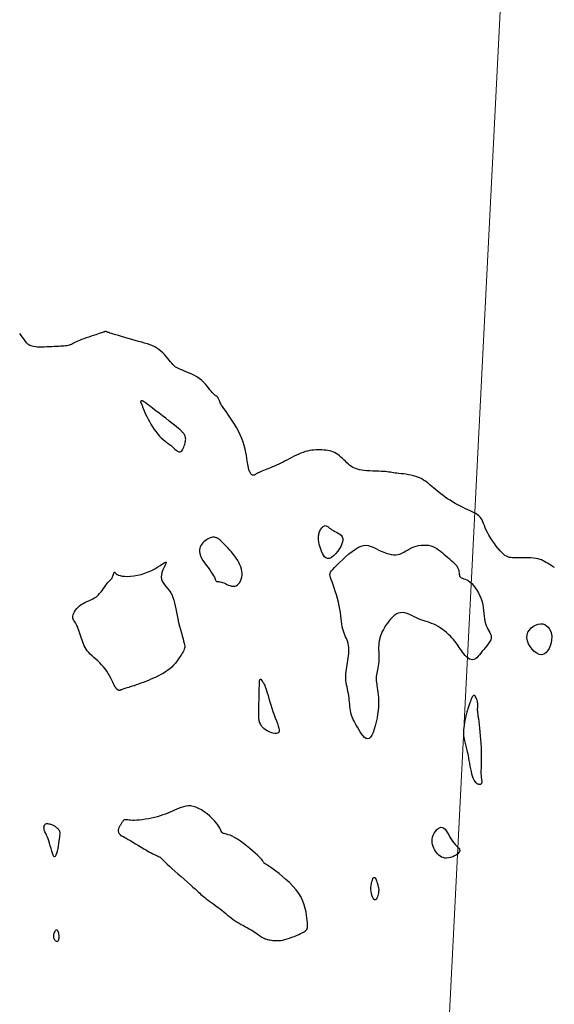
# Model space of a CAD drawing. Header units: millimetres. Extents: x 32690613 to 32693367, y 5343692 to 5344708.
# Tile 257 of 656: x 32692662 to 32692677, y 5344022 to 5344050. Entities that reach past the tile are written whole.
import ezdxf

# ---------------------------------------------------------------- set-up
doc = ezdxf.new("R2010")
doc.units = ezdxf.units.MM
doc.header["$LTSCALE"] = 20
doc.layers.get('0').update_dxf_attribs({"lineweight": 18})
doc.layers.get('Defpoints').update_dxf_attribs({"color": 11, "lineweight": 18})
doc.layers.add('02-DGM_HL_492.50', color=92, linetype='Continuous')
doc.layers.add('02-DGM_HL_493.00', color=102, linetype='Continuous')

# ---------------------------------------------------------------- blocks, each defined once
blk = doc.blocks.new('A$C78070446')
blk.add_line((4469989.147, 5343046.051), (4469922.857, 5342307.181))

msp = doc.modelspace()

# ---------------------------------------------------------------- linework, layer by layer
at = {"layer": '02-DGM_HL_492.50', "elevation": 492.5, "flags": 128}
msp.add_lwpolyline([(32692677.326, 5344034.71), (32692677.271, 5344034.741), (32692677.219, 5344034.771), (32692677.17, 5344034.8), (32692677.126, 5344034.827), (32692677.085, 5344034.854), (32692677.045, 5344034.878), (32692677.005, 5344034.901), (32692676.962, 5344034.921), (32692676.916, 5344034.939), (32692676.864, 5344034.954), (32692676.805, 5344034.965), (32692676.737, 5344034.974), (32692676.662, 5344034.979), (32692676.583, 5344034.982), (32692676.502, 5344034.984), (32692676.421, 5344034.984), (32692676.343, 5344034.984), (32692676.269, 5344034.983), (32692676.202, 5344034.983), (32692676.144, 5344034.985), (32692676.093, 5344034.989), (32692676.048, 5344034.996), (32692676.007, 5344035.008), (32692675.967, 5344035.026), (32692675.928, 5344035.051), (32692675.887, 5344035.085), (32692675.842, 5344035.128), (32692675.793, 5344035.181), (32692675.74, 5344035.243), (32692675.684, 5344035.312), (32692675.628, 5344035.386), (32692675.573, 5344035.463), (32692675.521, 5344035.542), (32692675.474, 5344035.619), (32692675.432, 5344035.694), (32692675.398, 5344035.765), (32692675.37, 5344035.831), (32692675.346, 5344035.892), (32692675.324, 5344035.95), (32692675.304, 5344036.002), (32692675.282, 5344036.05), (32692675.258, 5344036.094), (32692675.229, 5344036.133), (32692675.195, 5344036.168), (32692675.155, 5344036.2), (32692675.109, 5344036.229), (32692675.059, 5344036.256), (32692675.004, 5344036.283), (32692674.944, 5344036.31), (32692674.881, 5344036.339), (32692674.814, 5344036.369), (32692674.744, 5344036.403), (32692674.672, 5344036.44), (32692674.598, 5344036.479), (32692674.524, 5344036.52), (32692674.451, 5344036.563), (32692674.378, 5344036.607), (32692674.309, 5344036.651), (32692674.243, 5344036.696), (32692674.18, 5344036.74), (32692674.122, 5344036.784), (32692674.067, 5344036.828), (32692674.014, 5344036.871), (32692673.964, 5344036.913), (32692673.916, 5344036.955), (32692673.869, 5344036.995), (32692673.822, 5344037.035), (32692673.776, 5344037.073), (32692673.73, 5344037.109), (32692673.682, 5344037.144), (32692673.633, 5344037.177), (32692673.582, 5344037.208), (32692673.528, 5344037.236), (32692673.471, 5344037.261), (32692673.41, 5344037.282), (32692673.345, 5344037.3), (32692673.276, 5344037.316), (32692673.206, 5344037.328), (32692673.136, 5344037.339), (32692673.066, 5344037.348), (32692673, 5344037.355), (32692672.937, 5344037.362), (32692672.88, 5344037.369), (32692672.829, 5344037.376), (32692672.783, 5344037.383), (32692672.74, 5344037.39), (32692672.698, 5344037.396), (32692672.655, 5344037.403), (32692672.608, 5344037.409), (32692672.557, 5344037.414), (32692672.498, 5344037.418), (32692672.432, 5344037.422), (32692672.358, 5344037.425), (32692672.279, 5344037.428), (32692672.197, 5344037.432), (32692672.115, 5344037.436), (32692672.035, 5344037.442), (32692671.958, 5344037.449), (32692671.886, 5344037.458), (32692671.822, 5344037.47), (32692671.765, 5344037.484), (32692671.713, 5344037.501), (32692671.666, 5344037.521), (32692671.623, 5344037.544), (32692671.582, 5344037.57), (32692671.543, 5344037.599), (32692671.504, 5344037.631), (32692671.465, 5344037.667), (32692671.425, 5344037.706), (32692671.385, 5344037.746), (32692671.344, 5344037.786), (32692671.301, 5344037.825), (32692671.258, 5344037.862), (32692671.214, 5344037.897), (32692671.169, 5344037.927), (32692671.122, 5344037.952), (32692671.075, 5344037.973), (32692671.026, 5344037.99), (32692670.977, 5344038.003), (32692670.926, 5344038.013), (32692670.874, 5344038.02), (32692670.82, 5344038.025), (32692670.766, 5344038.029), (32692670.711, 5344038.031), (32692670.654, 5344038.031), (32692670.597, 5344038.029), (32692670.538, 5344038.025), (32692670.479, 5344038.019), (32692670.419, 5344038.009), (32692670.358, 5344037.996), (32692670.296, 5344037.979), (32692670.234, 5344037.959), (32692670.172, 5344037.934), (32692670.109, 5344037.907), (32692670.046, 5344037.878), (32692669.982, 5344037.847), (32692669.919, 5344037.814), (32692669.856, 5344037.782), (32692669.793, 5344037.749), (32692669.73, 5344037.717), (32692669.668, 5344037.686), (32692669.607, 5344037.656), (32692669.546, 5344037.628), (32692669.487, 5344037.6), (32692669.429, 5344037.573), (32692669.372, 5344037.548), (32692669.317, 5344037.525), (32692669.263, 5344037.503), (32692669.212, 5344037.482), (32692669.163, 5344037.463), (32692669.116, 5344037.445), (32692669.073, 5344037.427), (32692669.032, 5344037.411), (32692668.996, 5344037.395), (32692668.963, 5344037.379), (32692668.934, 5344037.364), (32692668.909, 5344037.349), (32692668.888, 5344037.336), (32692668.868, 5344037.325), (32692668.851, 5344037.317), (32692668.835, 5344037.312), (32692668.82, 5344037.311), (32692668.806, 5344037.315), (32692668.791, 5344037.324), (32692668.777, 5344037.338), (32692668.763, 5344037.355), (32692668.75, 5344037.375), (32692668.737, 5344037.397), (32692668.726, 5344037.42), (32692668.715, 5344037.443), (32692668.707, 5344037.464), (32692668.7, 5344037.485), (32692668.694, 5344037.505), (32692668.689, 5344037.527), (32692668.685, 5344037.553), (32692668.68, 5344037.583), (32692668.674, 5344037.621), (32692668.667, 5344037.667), (32692668.659, 5344037.723), (32692668.648, 5344037.791), (32692668.634, 5344037.87), (32692668.617, 5344037.956), (32692668.596, 5344038.05), (32692668.571, 5344038.149), (32692668.54, 5344038.251), (32692668.504, 5344038.354), (32692668.462, 5344038.457), (32692668.413, 5344038.558), (32692668.359, 5344038.657), (32692668.302, 5344038.752), (32692668.244, 5344038.842), (32692668.186, 5344038.928), (32692668.13, 5344039.007), (32692668.079, 5344039.08), (32692668.033, 5344039.145), (32692667.994, 5344039.201), (32692667.962, 5344039.251), (32692667.936, 5344039.293), (32692667.914, 5344039.33), (32692667.898, 5344039.361), (32692667.884, 5344039.388), (32692667.873, 5344039.412), (32692667.864, 5344039.433), (32692667.856, 5344039.452), (32692667.849, 5344039.469), (32692667.842, 5344039.484), (32692667.836, 5344039.498), (32692667.829, 5344039.51), (32692667.822, 5344039.52), (32692667.815, 5344039.529), (32692667.807, 5344039.536), (32692667.797, 5344039.542), (32692667.787, 5344039.548), (32692667.775, 5344039.555), (32692667.76, 5344039.564), (32692667.743, 5344039.576), (32692667.723, 5344039.594), (32692667.7, 5344039.616), (32692667.673, 5344039.646), (32692667.642, 5344039.684), (32692667.607, 5344039.728), (32692667.568, 5344039.778), (32692667.524, 5344039.83), (32692667.476, 5344039.885), (32692667.423, 5344039.939), (32692667.366, 5344039.992), (32692667.304, 5344040.042), (32692667.237, 5344040.087), (32692667.168, 5344040.128), (32692667.097, 5344040.164), (32692667.026, 5344040.197), (32692666.957, 5344040.226), (32692666.892, 5344040.252), (32692666.832, 5344040.275), (32692666.779, 5344040.296), (32692666.734, 5344040.314), (32692666.696, 5344040.332), (32692666.664, 5344040.349), (32692666.635, 5344040.367), (32692666.609, 5344040.388), (32692666.583, 5344040.413), (32692666.557, 5344040.441), (32692666.528, 5344040.476), (32692666.496, 5344040.517), (32692666.459, 5344040.563), (32692666.419, 5344040.612), (32692666.375, 5344040.664), (32692666.328, 5344040.717), (32692666.278, 5344040.768), (32692666.224, 5344040.817), (32692666.168, 5344040.861), (32692666.11, 5344040.9), (32692666.048, 5344040.935), (32692665.983, 5344040.965), (32692665.915, 5344040.993), (32692665.842, 5344041.018), (32692665.764, 5344041.043), (32692665.681, 5344041.067), (32692665.593, 5344041.092), (32692665.499, 5344041.118), (32692665.402, 5344041.145), (32692665.303, 5344041.173), (32692665.206, 5344041.201), (32692665.113, 5344041.227), (32692665.026, 5344041.253), (32692664.948, 5344041.275), (32692664.881, 5344041.296), (32692664.826, 5344041.312), (32692664.784, 5344041.326), (32692664.752, 5344041.337), (32692664.728, 5344041.346), (32692664.712, 5344041.353), (32692664.7, 5344041.358), (32692664.692, 5344041.361), (32692664.686, 5344041.364), (32692664.68, 5344041.366), (32692664.674, 5344041.368), (32692664.669, 5344041.368), (32692664.663, 5344041.369), (32692664.656, 5344041.368), (32692664.649, 5344041.367), (32692664.641, 5344041.365), (32692664.632, 5344041.363), (32692664.622, 5344041.359), (32692664.61, 5344041.355), (32692664.595, 5344041.35), (32692664.575, 5344041.343), (32692664.551, 5344041.334), (32692664.521, 5344041.324), (32692664.483, 5344041.311), (32692664.437, 5344041.296), (32692664.383, 5344041.278), (32692664.322, 5344041.258), (32692664.256, 5344041.236), (32692664.188, 5344041.213), (32692664.118, 5344041.19), (32692664.051, 5344041.166), (32692663.986, 5344041.142), (32692663.928, 5344041.118), (32692663.877, 5344041.096), (32692663.833, 5344041.074), (32692663.794, 5344041.055), (32692663.759, 5344041.036), (32692663.727, 5344041.02), (32692663.697, 5344041.005), (32692663.667, 5344040.992), (32692663.637, 5344040.982), (32692663.604, 5344040.974), (32692663.569, 5344040.967), (32692663.53, 5344040.963), (32692663.489, 5344040.959), (32692663.443, 5344040.956), (32692663.393, 5344040.954), (32692663.339, 5344040.951), (32692663.279, 5344040.949), (32692663.214, 5344040.945), (32692663.145, 5344040.941), (32692663.074, 5344040.937), (32692663.001, 5344040.933), (32692662.93, 5344040.931), (32692662.86, 5344040.929), (32692662.795, 5344040.929), (32692662.734, 5344040.931), (32692662.681, 5344040.936), (32692662.633, 5344040.943), (32692662.592, 5344040.952), (32692662.555, 5344040.964), (32692662.524, 5344040.978), (32692662.496, 5344040.994), (32692662.472, 5344041.011), (32692662.451, 5344041.031), (32692662.433, 5344041.053), (32692662.415, 5344041.078), (32692662.397, 5344041.105), (32692662.376, 5344041.136), (32692662.351, 5344041.172), (32692662.321, 5344041.212), (32692662.285, 5344041.258), (32692662.239, 5344041.309)], dxfattribs=at)
msp.add_lwpolyline([(32692674.282, 5344026.507), (32692674.23, 5344026.509), (32692674.182, 5344026.52), (32692674.139, 5344026.537), (32692674.098, 5344026.561), (32692674.062, 5344026.59), (32692674.028, 5344026.625), (32692673.997, 5344026.663), (32692673.968, 5344026.704), (32692673.942, 5344026.747), (32692673.919, 5344026.792), (32692673.899, 5344026.839), (32692673.885, 5344026.888), (32692673.875, 5344026.939), (32692673.872, 5344026.991), (32692673.875, 5344027.044), (32692673.887, 5344027.099), (32692673.906, 5344027.155), (32692673.933, 5344027.209), (32692673.965, 5344027.26), (32692674.001, 5344027.304), (32692674.041, 5344027.341), (32692674.082, 5344027.366), (32692674.123, 5344027.379), (32692674.163, 5344027.376), (32692674.201, 5344027.356), (32692674.237, 5344027.322), (32692674.272, 5344027.276), (32692674.306, 5344027.222), (32692674.34, 5344027.162), (32692674.374, 5344027.101), (32692674.41, 5344027.04), (32692674.447, 5344026.984), (32692674.487, 5344026.934), (32692674.526, 5344026.89), (32692674.564, 5344026.852), (32692674.598, 5344026.817), (32692674.625, 5344026.786), (32692674.644, 5344026.756), (32692674.652, 5344026.726), (32692674.647, 5344026.696), (32692674.629, 5344026.664), (32692674.597, 5344026.632), (32692674.556, 5344026.601), (32692674.507, 5344026.573), (32692674.453, 5344026.548), (32692674.395, 5344026.527), (32692674.338, 5344026.513)], close=True, dxfattribs=at)
at = {"layer": '02-DGM_HL_493.00', "elevation": 493, "flags": 128}
for points in [[(32692665.72, 5344039.404), (32692665.713, 5344039.407), (32692665.706, 5344039.41), (32692665.699, 5344039.412), (32692665.692, 5344039.414), (32692665.685, 5344039.415), (32692665.679, 5344039.415), (32692665.673, 5344039.415), (32692665.668, 5344039.413), (32692665.663, 5344039.41), (32692665.659, 5344039.405), (32692665.655, 5344039.4), (32692665.653, 5344039.395), (32692665.651, 5344039.389), (32692665.65, 5344039.383), (32692665.65, 5344039.376), (32692665.651, 5344039.37), (32692665.653, 5344039.364), (32692665.656, 5344039.359), (32692665.66, 5344039.352), (32692665.665, 5344039.345), (32692665.67, 5344039.337), (32692665.675, 5344039.327), (32692665.681, 5344039.316), (32692665.687, 5344039.302), (32692665.693, 5344039.285), (32692665.699, 5344039.264), (32692665.707, 5344039.24), (32692665.717, 5344039.211), (32692665.73, 5344039.176), (32692665.746, 5344039.135), (32692665.767, 5344039.087), (32692665.792, 5344039.032), (32692665.823, 5344038.969), (32692665.859, 5344038.9), (32692665.898, 5344038.827), (32692665.942, 5344038.752), (32692665.988, 5344038.677), (32692666.036, 5344038.603), (32692666.085, 5344038.534), (32692666.135, 5344038.47), (32692666.185, 5344038.414), (32692666.234, 5344038.365), (32692666.283, 5344038.321), (32692666.331, 5344038.282), (32692666.378, 5344038.247), (32692666.423, 5344038.213), (32692666.467, 5344038.18), (32692666.508, 5344038.148), (32692666.547, 5344038.114), (32692666.584, 5344038.081), (32692666.619, 5344038.049), (32692666.652, 5344038.021), (32692666.683, 5344037.998), (32692666.712, 5344037.981), (32692666.74, 5344037.972), (32692666.765, 5344037.972), (32692666.789, 5344037.983), (32692666.811, 5344038.003), (32692666.832, 5344038.031), (32692666.85, 5344038.064), (32692666.867, 5344038.101), (32692666.881, 5344038.139), (32692666.893, 5344038.178), (32692666.903, 5344038.214), (32692666.911, 5344038.248), (32692666.916, 5344038.278), (32692666.919, 5344038.304), (32692666.921, 5344038.328), (32692666.92, 5344038.35), (32692666.919, 5344038.37), (32692666.916, 5344038.387), (32692666.911, 5344038.404), (32692666.906, 5344038.419), (32692666.9, 5344038.434), (32692666.893, 5344038.447), (32692666.885, 5344038.46), (32692666.876, 5344038.473), (32692666.867, 5344038.485), (32692666.857, 5344038.498), (32692666.847, 5344038.51), (32692666.836, 5344038.523), (32692666.823, 5344038.538), (32692666.806, 5344038.555), (32692666.783, 5344038.576), (32692666.754, 5344038.602), (32692666.715, 5344038.635), (32692666.667, 5344038.675), (32692666.606, 5344038.725), (32692666.532, 5344038.783), (32692666.448, 5344038.849), (32692666.358, 5344038.92), (32692666.264, 5344038.993), (32692666.17, 5344039.065), (32692666.081, 5344039.134), (32692665.999, 5344039.197), (32692665.927, 5344039.251), (32692665.87, 5344039.295), (32692665.825, 5344039.329), (32692665.791, 5344039.355), (32692665.766, 5344039.374), (32692665.748, 5344039.386), (32692665.736, 5344039.395), (32692665.727, 5344039.4)], [(32692670.668, 5344035.555), (32692670.669, 5344035.58), (32692670.67, 5344035.603), (32692670.673, 5344035.627), (32692670.677, 5344035.651), (32692670.683, 5344035.675), (32692670.69, 5344035.699), (32692670.7, 5344035.724), (32692670.711, 5344035.749), (32692670.724, 5344035.775), (32692670.74, 5344035.8), (32692670.757, 5344035.824), (32692670.776, 5344035.846), (32692670.796, 5344035.865), (32692670.816, 5344035.879), (32692670.838, 5344035.888), (32692670.859, 5344035.891), (32692670.881, 5344035.887), (32692670.903, 5344035.878), (32692670.927, 5344035.863), (32692670.952, 5344035.844), (32692670.98, 5344035.822), (32692671.012, 5344035.799), (32692671.047, 5344035.775), (32692671.087, 5344035.751), (32692671.132, 5344035.728), (32692671.179, 5344035.705), (32692671.226, 5344035.68), (32692671.269, 5344035.651), (32692671.306, 5344035.618), (32692671.334, 5344035.577), (32692671.35, 5344035.529), (32692671.351, 5344035.47), (32692671.335, 5344035.401), (32692671.304, 5344035.325), (32692671.261, 5344035.246), (32692671.209, 5344035.169), (32692671.152, 5344035.098), (32692671.092, 5344035.037), (32692671.032, 5344034.991), (32692670.975, 5344034.965), (32692670.924, 5344034.961), (32692670.879, 5344034.978), (32692670.84, 5344035.01), (32692670.805, 5344035.055), (32692670.776, 5344035.108), (32692670.751, 5344035.166), (32692670.73, 5344035.224), (32692670.712, 5344035.28), (32692670.699, 5344035.33), (32692670.688, 5344035.374), (32692670.68, 5344035.412), (32692670.674, 5344035.446), (32692670.67, 5344035.477), (32692670.668, 5344035.505), (32692670.667, 5344035.531)], [(32692667.999, 5344035.376), (32692667.972, 5344035.404), (32692667.95, 5344035.426), (32692667.934, 5344035.443), (32692667.922, 5344035.455), (32692667.914, 5344035.463), (32692667.908, 5344035.469), (32692667.904, 5344035.473), (32692667.9, 5344035.476), (32692667.897, 5344035.479), (32692667.894, 5344035.482), (32692667.89, 5344035.486), (32692667.885, 5344035.49), (32692667.879, 5344035.495), (32692667.871, 5344035.5), (32692667.862, 5344035.507), (32692667.851, 5344035.515), (32692667.838, 5344035.524), (32692667.822, 5344035.533), (32692667.804, 5344035.543), (32692667.784, 5344035.551), (32692667.761, 5344035.558), (32692667.736, 5344035.563), (32692667.708, 5344035.564), (32692667.678, 5344035.562), (32692667.646, 5344035.556), (32692667.612, 5344035.545), (32692667.577, 5344035.53), (32692667.541, 5344035.511), (32692667.506, 5344035.489), (32692667.471, 5344035.464), (32692667.438, 5344035.435), (32692667.407, 5344035.404), (32692667.378, 5344035.371), (32692667.353, 5344035.334), (32692667.333, 5344035.294), (32692667.319, 5344035.251), (32692667.312, 5344035.205), (32692667.312, 5344035.154), (32692667.322, 5344035.1), (32692667.341, 5344035.04), (32692667.371, 5344034.977), (32692667.409, 5344034.91), (32692667.454, 5344034.841), (32692667.502, 5344034.772), (32692667.551, 5344034.705), (32692667.598, 5344034.64), (32692667.642, 5344034.58), (32692667.679, 5344034.525), (32692667.708, 5344034.478), (32692667.73, 5344034.438), (32692667.746, 5344034.404), (32692667.757, 5344034.377), (32692667.765, 5344034.355), (32692667.772, 5344034.338), (32692667.779, 5344034.326), (32692667.787, 5344034.317), (32692667.797, 5344034.313), (32692667.811, 5344034.311), (32692667.827, 5344034.31), (32692667.847, 5344034.31), (32692667.871, 5344034.309), (32692667.897, 5344034.305), (32692667.928, 5344034.299), (32692667.962, 5344034.288), (32692667.999, 5344034.273), (32692668.04, 5344034.254), (32692668.083, 5344034.233), (32692668.128, 5344034.214), (32692668.173, 5344034.197), (32692668.218, 5344034.184), (32692668.262, 5344034.179), (32692668.305, 5344034.182), (32692668.345, 5344034.195), (32692668.382, 5344034.218), (32692668.415, 5344034.25), (32692668.445, 5344034.288), (32692668.469, 5344034.333), (32692668.489, 5344034.382), (32692668.502, 5344034.436), (32692668.51, 5344034.491), (32692668.51, 5344034.548), (32692668.505, 5344034.606), (32692668.492, 5344034.665), (32692668.474, 5344034.725), (32692668.451, 5344034.786), (32692668.422, 5344034.847), (32692668.388, 5344034.908), (32692668.349, 5344034.969), (32692668.306, 5344035.029), (32692668.26, 5344035.089), (32692668.212, 5344035.147), (32692668.164, 5344035.202), (32692668.117, 5344035.253), (32692668.073, 5344035.3), (32692668.034, 5344035.341)], [(32692671.768, 5344030.202), (32692671.734, 5344030.261), (32692671.702, 5344030.316), (32692671.674, 5344030.368), (32692671.649, 5344030.418), (32692671.626, 5344030.467), (32692671.607, 5344030.516), (32692671.59, 5344030.566), (32692671.577, 5344030.617), (32692671.567, 5344030.671), (32692671.559, 5344030.727), (32692671.553, 5344030.784), (32692671.548, 5344030.844), (32692671.543, 5344030.904), (32692671.537, 5344030.965), (32692671.531, 5344031.027), (32692671.522, 5344031.089), (32692671.511, 5344031.152), (32692671.499, 5344031.214), (32692671.485, 5344031.276), (32692671.472, 5344031.338), (32692671.459, 5344031.4), (32692671.448, 5344031.462), (32692671.44, 5344031.524), (32692671.436, 5344031.586), (32692671.435, 5344031.649), (32692671.439, 5344031.712), (32692671.445, 5344031.774), (32692671.454, 5344031.837), (32692671.464, 5344031.9), (32692671.476, 5344031.963), (32692671.487, 5344032.026), (32692671.498, 5344032.089), (32692671.508, 5344032.152), (32692671.516, 5344032.215), (32692671.522, 5344032.276), (32692671.525, 5344032.337), (32692671.526, 5344032.396), (32692671.523, 5344032.454), (32692671.517, 5344032.509), (32692671.507, 5344032.562), (32692671.492, 5344032.613), (32692671.474, 5344032.661), (32692671.454, 5344032.709), (32692671.432, 5344032.757), (32692671.41, 5344032.807), (32692671.389, 5344032.859), (32692671.369, 5344032.914), (32692671.352, 5344032.973), (32692671.339, 5344033.038), (32692671.328, 5344033.108), (32692671.318, 5344033.182), (32692671.309, 5344033.262), (32692671.299, 5344033.347), (32692671.287, 5344033.436), (32692671.272, 5344033.53), (32692671.253, 5344033.628), (32692671.23, 5344033.73), (32692671.202, 5344033.833), (32692671.171, 5344033.937), (32692671.139, 5344034.038), (32692671.107, 5344034.134), (32692671.077, 5344034.223), (32692671.049, 5344034.303), (32692671.025, 5344034.371), (32692671.007, 5344034.426), (32692670.994, 5344034.471), (32692670.99, 5344034.509), (32692670.994, 5344034.543), (32692671.008, 5344034.577), (32692671.032, 5344034.614), (32692671.069, 5344034.657), (32692671.119, 5344034.711), (32692671.183, 5344034.776), (32692671.258, 5344034.85), (32692671.342, 5344034.93), (32692671.431, 5344035.012), (32692671.524, 5344035.091), (32692671.617, 5344035.165), (32692671.707, 5344035.228), (32692671.792, 5344035.279), (32692671.869, 5344035.313), (32692671.939, 5344035.331), (32692672.004, 5344035.337), (32692672.066, 5344035.331), (32692672.125, 5344035.315), (32692672.184, 5344035.293), (32692672.244, 5344035.266), (32692672.306, 5344035.235), (32692672.371, 5344035.203), (32692672.44, 5344035.171), (32692672.51, 5344035.141), (32692672.581, 5344035.114), (32692672.652, 5344035.092), (32692672.721, 5344035.075), (32692672.788, 5344035.065), (32692672.851, 5344035.064), (32692672.91, 5344035.073), (32692672.966, 5344035.089), (32692673.019, 5344035.112), (32692673.071, 5344035.14), (32692673.123, 5344035.17), (32692673.177, 5344035.202), (32692673.233, 5344035.234), (32692673.292, 5344035.263), (32692673.356, 5344035.288), (32692673.423, 5344035.31), (32692673.492, 5344035.326), (32692673.563, 5344035.337), (32692673.634, 5344035.343), (32692673.704, 5344035.343), (32692673.771, 5344035.336), (32692673.836, 5344035.323), (32692673.896, 5344035.303), (32692673.952, 5344035.277), (32692674.005, 5344035.245), (32692674.056, 5344035.21), (32692674.106, 5344035.171), (32692674.154, 5344035.13), (32692674.203, 5344035.087), (32692674.252, 5344035.044), (32692674.302, 5344035.002), (32692674.353, 5344034.96), (32692674.402, 5344034.918), (32692674.45, 5344034.877), (32692674.493, 5344034.836), (32692674.532, 5344034.795), (32692674.566, 5344034.754), (32692674.592, 5344034.713), (32692674.61, 5344034.672), (32692674.622, 5344034.631), (32692674.629, 5344034.592), (32692674.633, 5344034.555), (32692674.637, 5344034.52), (32692674.642, 5344034.49), (32692674.649, 5344034.463), (32692674.661, 5344034.442), (32692674.679, 5344034.427), (32692674.704, 5344034.415), (32692674.733, 5344034.405), (32692674.768, 5344034.394), (32692674.806, 5344034.381), (32692674.848, 5344034.363), (32692674.893, 5344034.338), (32692674.941, 5344034.303), (32692674.989, 5344034.258), (32692675.039, 5344034.203), (32692675.087, 5344034.139), (32692675.134, 5344034.068), (32692675.178, 5344033.992), (32692675.218, 5344033.911), (32692675.252, 5344033.828), (32692675.28, 5344033.744), (32692675.3, 5344033.659), (32692675.315, 5344033.576), (32692675.325, 5344033.494), (32692675.333, 5344033.414), (32692675.341, 5344033.337), (32692675.349, 5344033.264), (32692675.36, 5344033.195), (32692675.376, 5344033.13), (32692675.397, 5344033.071), (32692675.422, 5344033.017), (32692675.449, 5344032.966), (32692675.476, 5344032.919), (32692675.501, 5344032.875), (32692675.522, 5344032.832), (32692675.536, 5344032.79), (32692675.542, 5344032.749), (32692675.538, 5344032.708), (32692675.525, 5344032.667), (32692675.504, 5344032.624), (32692675.476, 5344032.581), (32692675.443, 5344032.537), (32692675.407, 5344032.492), (32692675.368, 5344032.445), (32692675.328, 5344032.396), (32692675.289, 5344032.346), (32692675.25, 5344032.295), (32692675.21, 5344032.247), (32692675.171, 5344032.203), (32692675.132, 5344032.164), (32692675.092, 5344032.134), (32692675.052, 5344032.113), (32692675.012, 5344032.104), (32692674.97, 5344032.109), (32692674.929, 5344032.125), (32692674.887, 5344032.151), (32692674.847, 5344032.185), (32692674.807, 5344032.225), (32692674.768, 5344032.27), (32692674.732, 5344032.317), (32692674.697, 5344032.364), (32692674.665, 5344032.41), (32692674.635, 5344032.455), (32692674.606, 5344032.499), (32692674.576, 5344032.544), (32692674.545, 5344032.588), (32692674.511, 5344032.632), (32692674.474, 5344032.678), (32692674.433, 5344032.725), (32692674.387, 5344032.773), (32692674.336, 5344032.822), (32692674.282, 5344032.871), (32692674.225, 5344032.918), (32692674.165, 5344032.964), (32692674.104, 5344033.007), (32692674.043, 5344033.046), (32692673.981, 5344033.08), (32692673.92, 5344033.108), (32692673.859, 5344033.133), (32692673.799, 5344033.154), (32692673.739, 5344033.173), (32692673.679, 5344033.192), (32692673.618, 5344033.211), (32692673.556, 5344033.233), (32692673.493, 5344033.258), (32692673.429, 5344033.288), (32692673.363, 5344033.32), (32692673.298, 5344033.352), (32692673.232, 5344033.382), (32692673.166, 5344033.407), (32692673.102, 5344033.426), (32692673.038, 5344033.435), (32692672.977, 5344033.433), (32692672.917, 5344033.418), (32692672.86, 5344033.39), (32692672.805, 5344033.353), (32692672.752, 5344033.307), (32692672.703, 5344033.255), (32692672.656, 5344033.199), (32692672.612, 5344033.139), (32692672.571, 5344033.079), (32692672.533, 5344033.02), (32692672.499, 5344032.961), (32692672.468, 5344032.902), (32692672.441, 5344032.843), (32692672.418, 5344032.783), (32692672.399, 5344032.722), (32692672.384, 5344032.66), (32692672.373, 5344032.595), (32692672.367, 5344032.528), (32692672.365, 5344032.46), (32692672.365, 5344032.39), (32692672.367, 5344032.32), (32692672.369, 5344032.25), (32692672.37, 5344032.182), (32692672.37, 5344032.115), (32692672.367, 5344032.051), (32692672.361, 5344031.99), (32692672.353, 5344031.932), (32692672.342, 5344031.876), (32692672.331, 5344031.824), (32692672.319, 5344031.773), (32692672.309, 5344031.725), (32692672.301, 5344031.679), (32692672.295, 5344031.635), (32692672.293, 5344031.592), (32692672.293, 5344031.55), (32692672.297, 5344031.508), (32692672.303, 5344031.464), (32692672.31, 5344031.418), (32692672.318, 5344031.368), (32692672.327, 5344031.314), (32692672.336, 5344031.255), (32692672.344, 5344031.189), (32692672.351, 5344031.118), (32692672.356, 5344031.041), (32692672.359, 5344030.957), (32692672.359, 5344030.869), (32692672.356, 5344030.775), (32692672.348, 5344030.675), (32692672.336, 5344030.571), (32692672.319, 5344030.462), (32692672.297, 5344030.352), (32692672.271, 5344030.245), (32692672.241, 5344030.145), (32692672.208, 5344030.055), (32692672.172, 5344029.98), (32692672.134, 5344029.922), (32692672.094, 5344029.887), (32692672.053, 5344029.876), (32692672.01, 5344029.887), (32692671.968, 5344029.916), (32692671.925, 5344029.96), (32692671.884, 5344030.014), (32692671.843, 5344030.075), (32692671.804, 5344030.139)], [(32692664.603, 5344031.908), (32692664.551, 5344031.966), (32692664.497, 5344032.021), (32692664.441, 5344032.073), (32692664.386, 5344032.123), (32692664.331, 5344032.17), (32692664.279, 5344032.217), (32692664.23, 5344032.263), (32692664.186, 5344032.309), (32692664.147, 5344032.356), (32692664.114, 5344032.404), (32692664.085, 5344032.452), (32692664.06, 5344032.502), (32692664.038, 5344032.552), (32692664.018, 5344032.603), (32692664, 5344032.656), (32692663.982, 5344032.71), (32692663.965, 5344032.765), (32692663.947, 5344032.82), (32692663.93, 5344032.874), (32692663.912, 5344032.928), (32692663.893, 5344032.979), (32692663.875, 5344033.027), (32692663.855, 5344033.071), (32692663.836, 5344033.111), (32692663.815, 5344033.145), (32692663.795, 5344033.175), (32692663.776, 5344033.202), (32692663.76, 5344033.227), (32692663.746, 5344033.252), (32692663.738, 5344033.278), (32692663.734, 5344033.306), (32692663.737, 5344033.339), (32692663.746, 5344033.376), (32692663.763, 5344033.416), (32692663.786, 5344033.459), (32692663.814, 5344033.504), (32692663.848, 5344033.548), (32692663.887, 5344033.59), (32692663.93, 5344033.63), (32692663.977, 5344033.666), (32692664.028, 5344033.697), (32692664.08, 5344033.723), (32692664.135, 5344033.748), (32692664.19, 5344033.771), (32692664.245, 5344033.795), (32692664.3, 5344033.821), (32692664.352, 5344033.85), (32692664.402, 5344033.885), (32692664.449, 5344033.926), (32692664.493, 5344033.971), (32692664.534, 5344034.02), (32692664.571, 5344034.07), (32692664.606, 5344034.12), (32692664.639, 5344034.168), (32692664.669, 5344034.212), (32692664.697, 5344034.25), (32692664.722, 5344034.283), (32692664.746, 5344034.309), (32692664.768, 5344034.331), (32692664.788, 5344034.35), (32692664.806, 5344034.367), (32692664.822, 5344034.383), (32692664.836, 5344034.401), (32692664.849, 5344034.42), (32692664.859, 5344034.443), (32692664.869, 5344034.468), (32692664.877, 5344034.494), (32692664.885, 5344034.518), (32692664.892, 5344034.54), (32692664.899, 5344034.558), (32692664.905, 5344034.571), (32692664.913, 5344034.577), (32692664.921, 5344034.574), (32692664.931, 5344034.565), (32692664.945, 5344034.551), (32692664.965, 5344034.534), (32692664.991, 5344034.515), (32692665.026, 5344034.497), (32692665.071, 5344034.48), (32692665.128, 5344034.468), (32692665.197, 5344034.461), (32692665.277, 5344034.459), (32692665.366, 5344034.464), (32692665.462, 5344034.474), (32692665.562, 5344034.492), (32692665.664, 5344034.515), (32692665.766, 5344034.546), (32692665.866, 5344034.583), (32692665.962, 5344034.627), (32692666.051, 5344034.675), (32692666.133, 5344034.724), (32692666.206, 5344034.77), (32692666.267, 5344034.809), (32692666.316, 5344034.839), (32692666.35, 5344034.857), (32692666.368, 5344034.858), (32692666.369, 5344034.841), (32692666.356, 5344034.807), (32692666.334, 5344034.76), (32692666.307, 5344034.703), (32692666.278, 5344034.64), (32692666.253, 5344034.572), (32692666.236, 5344034.504), (32692666.23, 5344034.438), (32692666.238, 5344034.377), (32692666.26, 5344034.32), (32692666.292, 5344034.266), (32692666.331, 5344034.213), (32692666.375, 5344034.161), (32692666.42, 5344034.108), (32692666.463, 5344034.053), (32692666.503, 5344033.994), (32692666.536, 5344033.93), (32692666.563, 5344033.862), (32692666.586, 5344033.789), (32692666.606, 5344033.711), (32692666.623, 5344033.629), (32692666.64, 5344033.543), (32692666.658, 5344033.452), (32692666.677, 5344033.357), (32692666.699, 5344033.258), (32692666.723, 5344033.158), (32692666.749, 5344033.057), (32692666.775, 5344032.959), (32692666.8, 5344032.865), (32692666.824, 5344032.778), (32692666.846, 5344032.699), (32692666.864, 5344032.631), (32692666.878, 5344032.575), (32692666.888, 5344032.53), (32692666.893, 5344032.492), (32692666.894, 5344032.459), (32692666.89, 5344032.43), (32692666.881, 5344032.4), (32692666.867, 5344032.368), (32692666.847, 5344032.332), (32692666.823, 5344032.288), (32692666.793, 5344032.239), (32692666.759, 5344032.185), (32692666.72, 5344032.129), (32692666.677, 5344032.071), (32692666.63, 5344032.012), (32692666.58, 5344031.955), (32692666.527, 5344031.901), (32692666.47, 5344031.851), (32692666.412, 5344031.805), (32692666.35, 5344031.762), (32692666.287, 5344031.722), (32692666.221, 5344031.685), (32692666.153, 5344031.65), (32692666.084, 5344031.617), (32692666.013, 5344031.585), (32692665.94, 5344031.554), (32692665.868, 5344031.524), (32692665.795, 5344031.495), (32692665.724, 5344031.467), (32692665.654, 5344031.441), (32692665.587, 5344031.417), (32692665.523, 5344031.394), (32692665.464, 5344031.374), (32692665.409, 5344031.356), (32692665.359, 5344031.339), (32692665.314, 5344031.325), (32692665.273, 5344031.312), (32692665.237, 5344031.3), (32692665.204, 5344031.29), (32692665.176, 5344031.281), (32692665.151, 5344031.272), (32692665.129, 5344031.265), (32692665.111, 5344031.258), (32692665.095, 5344031.252), (32692665.082, 5344031.248), (32692665.07, 5344031.244), (32692665.06, 5344031.242), (32692665.051, 5344031.24), (32692665.042, 5344031.24), (32692665.034, 5344031.242), (32692665.026, 5344031.244), (32692665.018, 5344031.248), (32692665.01, 5344031.252), (32692665.002, 5344031.258), (32692664.995, 5344031.264), (32692664.988, 5344031.27), (32692664.98, 5344031.276), (32692664.973, 5344031.283), (32692664.965, 5344031.291), (32692664.957, 5344031.302), (32692664.947, 5344031.316), (32692664.936, 5344031.334), (32692664.922, 5344031.358), (32692664.906, 5344031.388), (32692664.887, 5344031.426), (32692664.864, 5344031.473), (32692664.838, 5344031.526), (32692664.808, 5344031.586), (32692664.774, 5344031.649), (32692664.737, 5344031.714), (32692664.696, 5344031.78), (32692664.651, 5344031.845)], [(32692676.962, 5344032.247), (32692676.894, 5344032.257), (32692676.825, 5344032.289), (32692676.756, 5344032.339), (32692676.692, 5344032.403), (32692676.635, 5344032.478), (32692676.59, 5344032.559), (32692676.559, 5344032.644), (32692676.546, 5344032.727), (32692676.553, 5344032.807), (32692676.577, 5344032.88), (32692676.617, 5344032.945), (32692676.668, 5344033.003), (32692676.728, 5344033.05), (32692676.793, 5344033.086), (32692676.861, 5344033.11), (32692676.928, 5344033.12), (32692676.992, 5344033.115), (32692677.051, 5344033.096), (32692677.103, 5344033.065), (32692677.15, 5344033.021), (32692677.188, 5344032.968), (32692677.217, 5344032.905), (32692677.237, 5344032.833), (32692677.246, 5344032.755), (32692677.244, 5344032.671), (32692677.23, 5344032.584), (32692677.206, 5344032.5), (32692677.173, 5344032.422), (32692677.131, 5344032.353), (32692677.082, 5344032.299), (32692677.025, 5344032.262)], [(32692669.202, 5344031.237), (32692669.223, 5344031.17), (32692669.246, 5344031.094), (32692669.271, 5344031.01), (32692669.297, 5344030.922), (32692669.325, 5344030.829), (32692669.354, 5344030.735), (32692669.384, 5344030.641), (32692669.416, 5344030.55), (32692669.448, 5344030.462), (32692669.48, 5344030.379), (32692669.508, 5344030.303), (32692669.532, 5344030.234), (32692669.55, 5344030.173), (32692669.559, 5344030.121), (32692669.558, 5344030.079), (32692669.545, 5344030.049), (32692669.519, 5344030.031), (32692669.481, 5344030.023), (32692669.434, 5344030.026), (32692669.382, 5344030.036), (32692669.327, 5344030.053), (32692669.272, 5344030.076), (32692669.219, 5344030.103), (32692669.171, 5344030.132), (32692669.13, 5344030.162), (32692669.097, 5344030.194), (32692669.07, 5344030.225), (32692669.048, 5344030.256), (32692669.031, 5344030.287), (32692669.018, 5344030.316), (32692669.008, 5344030.343), (32692669.001, 5344030.367), (32692668.995, 5344030.389), (32692668.991, 5344030.411), (32692668.987, 5344030.433), (32692668.985, 5344030.459), (32692668.984, 5344030.49), (32692668.984, 5344030.528), (32692668.984, 5344030.576), (32692668.985, 5344030.636), (32692668.986, 5344030.709), (32692668.988, 5344030.791), (32692668.989, 5344030.881), (32692668.991, 5344030.973), (32692668.993, 5344031.065), (32692668.995, 5344031.153), (32692668.996, 5344031.234), (32692668.998, 5344031.303), (32692668.999, 5344031.358), (32692668.999, 5344031.401), (32692669, 5344031.434), (32692669, 5344031.457), (32692669.001, 5344031.473), (32692669.001, 5344031.485), (32692669.002, 5344031.494), (32692669.004, 5344031.501), (32692669.006, 5344031.509), (32692669.008, 5344031.518), (32692669.011, 5344031.527), (32692669.015, 5344031.536), (32692669.018, 5344031.543), (32692669.022, 5344031.55), (32692669.026, 5344031.555), (32692669.03, 5344031.559), (32692669.034, 5344031.56), (32692669.039, 5344031.559), (32692669.043, 5344031.557), (32692669.047, 5344031.553), (32692669.051, 5344031.549), (32692669.055, 5344031.543), (32692669.059, 5344031.538), (32692669.063, 5344031.532), (32692669.066, 5344031.527), (32692669.07, 5344031.521), (32692669.073, 5344031.516), (32692669.077, 5344031.51), (32692669.081, 5344031.503), (32692669.086, 5344031.496), (32692669.091, 5344031.487), (32692669.098, 5344031.477), (32692669.106, 5344031.465), (32692669.115, 5344031.451), (32692669.125, 5344031.432), (32692669.137, 5344031.408), (32692669.151, 5344031.378), (32692669.166, 5344031.34), (32692669.183, 5344031.294)], [(32692675.149, 5344028.607), (32692675.168, 5344028.6), (32692675.185, 5344028.595), (32692675.203, 5344028.593), (32692675.219, 5344028.592), (32692675.233, 5344028.595), (32692675.247, 5344028.599), (32692675.258, 5344028.605), (32692675.267, 5344028.614), (32692675.273, 5344028.624), (32692675.277, 5344028.637), (32692675.28, 5344028.65), (32692675.28, 5344028.665), (32692675.28, 5344028.681), (32692675.278, 5344028.697), (32692675.276, 5344028.713), (32692675.274, 5344028.729), (32692675.271, 5344028.745), (32692675.269, 5344028.762), (32692675.266, 5344028.781), (32692675.264, 5344028.805), (32692675.263, 5344028.835), (32692675.261, 5344028.872), (32692675.261, 5344028.918), (32692675.261, 5344028.975), (32692675.262, 5344029.043), (32692675.264, 5344029.122), (32692675.265, 5344029.21), (32692675.267, 5344029.307), (32692675.267, 5344029.409), (32692675.266, 5344029.516), (32692675.263, 5344029.626), (32692675.258, 5344029.739), (32692675.251, 5344029.851), (32692675.242, 5344029.962), (32692675.231, 5344030.07), (32692675.22, 5344030.174), (32692675.208, 5344030.271), (32692675.197, 5344030.36), (32692675.186, 5344030.44), (32692675.176, 5344030.508), (32692675.169, 5344030.564), (32692675.163, 5344030.609), (32692675.159, 5344030.644), (32692675.156, 5344030.672), (32692675.154, 5344030.693), (32692675.154, 5344030.71), (32692675.154, 5344030.724), (32692675.156, 5344030.738), (32692675.158, 5344030.751), (32692675.161, 5344030.766), (32692675.163, 5344030.782), (32692675.165, 5344030.8), (32692675.166, 5344030.82), (32692675.165, 5344030.843), (32692675.162, 5344030.869), (32692675.157, 5344030.898), (32692675.15, 5344030.931), (32692675.14, 5344030.965), (32692675.128, 5344030.999), (32692675.114, 5344031.032), (32692675.099, 5344031.06), (32692675.084, 5344031.083), (32692675.068, 5344031.098), (32692675.052, 5344031.103), (32692675.036, 5344031.097), (32692675.02, 5344031.082), (32692675.006, 5344031.059), (32692674.991, 5344031.03), (32692674.977, 5344030.997), (32692674.964, 5344030.961), (32692674.952, 5344030.926), (32692674.94, 5344030.893), (32692674.929, 5344030.863), (32692674.919, 5344030.835), (32692674.909, 5344030.808), (32692674.899, 5344030.781), (32692674.889, 5344030.751), (32692674.878, 5344030.718), (32692674.867, 5344030.68), (32692674.854, 5344030.636), (32692674.841, 5344030.584), (32692674.826, 5344030.526), (32692674.812, 5344030.463), (32692674.798, 5344030.396), (32692674.786, 5344030.328), (32692674.775, 5344030.259), (32692674.766, 5344030.192), (32692674.761, 5344030.127), (32692674.758, 5344030.067), (32692674.759, 5344030.01), (32692674.762, 5344029.957), (32692674.768, 5344029.908), (32692674.775, 5344029.861), (32692674.783, 5344029.818), (32692674.793, 5344029.777), (32692674.802, 5344029.739), (32692674.812, 5344029.703), (32692674.822, 5344029.667), (32692674.832, 5344029.631), (32692674.843, 5344029.593), (32692674.854, 5344029.552), (32692674.865, 5344029.507), (32692674.876, 5344029.455), (32692674.888, 5344029.397), (32692674.9, 5344029.332), (32692674.913, 5344029.26), (32692674.927, 5344029.184), (32692674.941, 5344029.107), (32692674.956, 5344029.03), (32692674.971, 5344028.956), (32692674.987, 5344028.888), (32692675.004, 5344028.827), (32692675.021, 5344028.775), (32692675.038, 5344028.732), (32692675.056, 5344028.697), (32692675.075, 5344028.668), (32692675.093, 5344028.646), (32692675.112, 5344028.629), (32692675.131, 5344028.616)], [(32692669.072, 5344024.278), (32692669.104, 5344024.261), (32692669.136, 5344024.246), (32692669.167, 5344024.233), (32692669.2, 5344024.222), (32692669.232, 5344024.213), (32692669.266, 5344024.205), (32692669.301, 5344024.198), (32692669.338, 5344024.191), (32692669.376, 5344024.186), (32692669.417, 5344024.181), (32692669.46, 5344024.178), (32692669.506, 5344024.178), (32692669.554, 5344024.18), (32692669.607, 5344024.185), (32692669.663, 5344024.194), (32692669.722, 5344024.207), (32692669.786, 5344024.225), (32692669.853, 5344024.247), (32692669.92, 5344024.272), (32692669.986, 5344024.298), (32692670.05, 5344024.325), (32692670.11, 5344024.352), (32692670.163, 5344024.378), (32692670.209, 5344024.401), (32692670.246, 5344024.421), (32692670.275, 5344024.439), (32692670.297, 5344024.453), (32692670.312, 5344024.465), (32692670.323, 5344024.476), (32692670.33, 5344024.484), (32692670.335, 5344024.492), (32692670.338, 5344024.499), (32692670.341, 5344024.505), (32692670.344, 5344024.511), (32692670.347, 5344024.516), (32692670.349, 5344024.521), (32692670.351, 5344024.527), (32692670.353, 5344024.532), (32692670.355, 5344024.538), (32692670.357, 5344024.544), (32692670.359, 5344024.551), (32692670.36, 5344024.56), (32692670.361, 5344024.573), (32692670.361, 5344024.591), (32692670.36, 5344024.616), (32692670.358, 5344024.65), (32692670.355, 5344024.694), (32692670.35, 5344024.75), (32692670.343, 5344024.819), (32692670.333, 5344024.899), (32692670.318, 5344024.989), (32692670.296, 5344025.086), (32692670.266, 5344025.189), (32692670.226, 5344025.295), (32692670.175, 5344025.403), (32692670.111, 5344025.511), (32692670.034, 5344025.616), (32692669.945, 5344025.718), (32692669.85, 5344025.816), (32692669.75, 5344025.907), (32692669.65, 5344025.992), (32692669.554, 5344026.069), (32692669.465, 5344026.136), (32692669.386, 5344026.194), (32692669.32, 5344026.24), (32692669.267, 5344026.277), (32692669.225, 5344026.305), (32692669.193, 5344026.327), (32692669.168, 5344026.344), (32692669.15, 5344026.357), (32692669.137, 5344026.368), (32692669.127, 5344026.379), (32692669.119, 5344026.39), (32692669.11, 5344026.404), (32692669.1, 5344026.422), (32692669.085, 5344026.443), (32692669.065, 5344026.47), (32692669.036, 5344026.503), (32692668.998, 5344026.543), (32692668.948, 5344026.592), (32692668.884, 5344026.65), (32692668.81, 5344026.714), (32692668.728, 5344026.783), (32692668.641, 5344026.852), (32692668.552, 5344026.921), (32692668.464, 5344026.985), (32692668.379, 5344027.042), (32692668.301, 5344027.09), (32692668.232, 5344027.125), (32692668.172, 5344027.151), (32692668.12, 5344027.169), (32692668.075, 5344027.181), (32692668.038, 5344027.19), (32692668.007, 5344027.198), (32692667.981, 5344027.206), (32692667.961, 5344027.218), (32692667.944, 5344027.234), (32692667.93, 5344027.257), (32692667.916, 5344027.284), (32692667.9, 5344027.317), (32692667.881, 5344027.356), (32692667.856, 5344027.4), (32692667.824, 5344027.449), (32692667.783, 5344027.504), (32692667.73, 5344027.564), (32692667.669, 5344027.628), (32692667.599, 5344027.692), (32692667.524, 5344027.755), (32692667.445, 5344027.814), (32692667.365, 5344027.867), (32692667.284, 5344027.912), (32692667.205, 5344027.946), (32692667.13, 5344027.968), (32692667.058, 5344027.979), (32692666.989, 5344027.98), (32692666.923, 5344027.972), (32692666.858, 5344027.958), (32692666.795, 5344027.938), (32692666.733, 5344027.914), (32692666.672, 5344027.888), (32692666.61, 5344027.861), (32692666.548, 5344027.834), (32692666.484, 5344027.806), (32692666.419, 5344027.778), (32692666.352, 5344027.751), (32692666.281, 5344027.725), (32692666.206, 5344027.7), (32692666.127, 5344027.676), (32692666.044, 5344027.654), (32692665.957, 5344027.635), (32692665.87, 5344027.617), (32692665.782, 5344027.602), (32692665.697, 5344027.59), (32692665.617, 5344027.581), (32692665.542, 5344027.575), (32692665.475, 5344027.572), (32692665.417, 5344027.573), (32692665.368, 5344027.576), (32692665.326, 5344027.58), (32692665.291, 5344027.585), (32692665.262, 5344027.589), (32692665.237, 5344027.592), (32692665.215, 5344027.592), (32692665.197, 5344027.588), (32692665.18, 5344027.579), (32692665.164, 5344027.567), (32692665.15, 5344027.551), (32692665.136, 5344027.533), (32692665.124, 5344027.513), (32692665.112, 5344027.493), (32692665.101, 5344027.472), (32692665.09, 5344027.452), (32692665.079, 5344027.434), (32692665.068, 5344027.417), (32692665.058, 5344027.4), (32692665.049, 5344027.385), (32692665.04, 5344027.369), (32692665.033, 5344027.354), (32692665.027, 5344027.338), (32692665.023, 5344027.322), (32692665.02, 5344027.305), (32692665.02, 5344027.287), (32692665.021, 5344027.268), (32692665.023, 5344027.25), (32692665.028, 5344027.232), (32692665.035, 5344027.215), (32692665.044, 5344027.199), (32692665.055, 5344027.184), (32692665.069, 5344027.171), (32692665.086, 5344027.159), (32692665.106, 5344027.145), (32692665.132, 5344027.131), (32692665.163, 5344027.114), (32692665.201, 5344027.093), (32692665.247, 5344027.068), (32692665.301, 5344027.037), (32692665.364, 5344027), (32692665.434, 5344026.957), (32692665.509, 5344026.911), (32692665.588, 5344026.864), (32692665.666, 5344026.816), (32692665.743, 5344026.77), (32692665.817, 5344026.727), (32692665.885, 5344026.689), (32692665.945, 5344026.657), (32692665.997, 5344026.63), (32692666.043, 5344026.608), (32692666.083, 5344026.589), (32692666.118, 5344026.573), (32692666.148, 5344026.559), (32692666.174, 5344026.545), (32692666.198, 5344026.531), (32692666.219, 5344026.515), (32692666.239, 5344026.497), (32692666.261, 5344026.475), (32692666.287, 5344026.449), (32692666.317, 5344026.417), (32692666.356, 5344026.379), (32692666.403, 5344026.332), (32692666.462, 5344026.277), (32692666.533, 5344026.213), (32692666.613, 5344026.141), (32692666.701, 5344026.064), (32692666.792, 5344025.984), (32692666.884, 5344025.905), (32692666.972, 5344025.828), (32692667.054, 5344025.756), (32692667.127, 5344025.692), (32692667.188, 5344025.636), (32692667.239, 5344025.589), (32692667.282, 5344025.549), (32692667.319, 5344025.514), (32692667.353, 5344025.483), (32692667.386, 5344025.453), (32692667.42, 5344025.424), (32692667.458, 5344025.393), (32692667.502, 5344025.36), (32692667.551, 5344025.324), (32692667.603, 5344025.286), (32692667.659, 5344025.246), (32692667.717, 5344025.204), (32692667.775, 5344025.162), (32692667.834, 5344025.118), (32692667.891, 5344025.075), (32692667.946, 5344025.031), (32692668, 5344024.987), (32692668.053, 5344024.944), (32692668.105, 5344024.901), (32692668.157, 5344024.859), (32692668.209, 5344024.818), (32692668.263, 5344024.778), (32692668.318, 5344024.74), (32692668.374, 5344024.704), (32692668.432, 5344024.669), (32692668.491, 5344024.635), (32692668.549, 5344024.603), (32692668.607, 5344024.571), (32692668.662, 5344024.541), (32692668.716, 5344024.511), (32692668.767, 5344024.481), (32692668.814, 5344024.452), (32692668.857, 5344024.423), (32692668.898, 5344024.395), (32692668.936, 5344024.368), (32692668.972, 5344024.343), (32692669.007, 5344024.319), (32692669.04, 5344024.297)], [(32692663.157, 5344027.447), (32692663.18, 5344027.437), (32692663.2, 5344027.427), (32692663.218, 5344027.417), (32692663.234, 5344027.407), (32692663.249, 5344027.396), (32692663.262, 5344027.385), (32692663.275, 5344027.374), (32692663.287, 5344027.363), (32692663.299, 5344027.352), (32692663.311, 5344027.34), (32692663.322, 5344027.328), (32692663.333, 5344027.315), (32692663.342, 5344027.302), (32692663.35, 5344027.288), (32692663.358, 5344027.273), (32692663.363, 5344027.257), (32692663.367, 5344027.24), (32692663.369, 5344027.22), (32692663.37, 5344027.197), (32692663.369, 5344027.17), (32692663.366, 5344027.136), (32692663.361, 5344027.096), (32692663.355, 5344027.047), (32692663.347, 5344026.989), (32692663.336, 5344026.922), (32692663.324, 5344026.849), (32692663.311, 5344026.774), (32692663.296, 5344026.703), (32692663.28, 5344026.64), (32692663.263, 5344026.589), (32692663.244, 5344026.556), (32692663.225, 5344026.544), (32692663.206, 5344026.557), (32692663.186, 5344026.592), (32692663.165, 5344026.644), (32692663.144, 5344026.708), (32692663.124, 5344026.78), (32692663.103, 5344026.855), (32692663.083, 5344026.928), (32692663.063, 5344026.994), (32692663.044, 5344027.051), (32692663.026, 5344027.098), (32692663.008, 5344027.137), (32692662.992, 5344027.17), (32692662.977, 5344027.198), (32692662.964, 5344027.224), (32692662.952, 5344027.248), (32692662.942, 5344027.273), (32692662.934, 5344027.3), (32692662.928, 5344027.327), (32692662.925, 5344027.355), (32692662.924, 5344027.383), (32692662.927, 5344027.408), (32692662.933, 5344027.431), (32692662.944, 5344027.45), (32692662.958, 5344027.465), (32692662.977, 5344027.475), (32692662.999, 5344027.48), (32692663.024, 5344027.481), (32692663.051, 5344027.479), (32692663.078, 5344027.473), (32692663.106, 5344027.466), (32692663.132, 5344027.457)], [(32692672.337, 5344025.758), (32692672.346, 5344025.729), (32692672.353, 5344025.704), (32692672.359, 5344025.682), (32692672.364, 5344025.661), (32692672.367, 5344025.639), (32692672.368, 5344025.617), (32692672.367, 5344025.591), (32692672.364, 5344025.561), (32692672.359, 5344025.526), (32692672.352, 5344025.489), (32692672.342, 5344025.45), (32692672.331, 5344025.413), (32692672.317, 5344025.38), (32692672.302, 5344025.353), (32692672.285, 5344025.335), (32692672.267, 5344025.328), (32692672.248, 5344025.334), (32692672.228, 5344025.352), (32692672.209, 5344025.38), (32692672.19, 5344025.416), (32692672.174, 5344025.46), (32692672.161, 5344025.51), (32692672.151, 5344025.565), (32692672.147, 5344025.622), (32692672.147, 5344025.68), (32692672.152, 5344025.738), (32692672.161, 5344025.793), (32692672.173, 5344025.843), (32692672.187, 5344025.887), (32692672.203, 5344025.923), (32692672.219, 5344025.948), (32692672.236, 5344025.961), (32692672.252, 5344025.96), (32692672.267, 5344025.948), (32692672.281, 5344025.925), (32692672.294, 5344025.896), (32692672.306, 5344025.862), (32692672.317, 5344025.827), (32692672.328, 5344025.791)], [(32692663.295, 5344024.152), (32692663.281, 5344024.154), (32692663.265, 5344024.161), (32692663.25, 5344024.172), (32692663.235, 5344024.188), (32692663.221, 5344024.207), (32692663.21, 5344024.231), (32692663.202, 5344024.257), (32692663.198, 5344024.287), (32692663.2, 5344024.319), (32692663.205, 5344024.353), (32692663.214, 5344024.386), (32692663.226, 5344024.417), (32692663.239, 5344024.444), (32692663.253, 5344024.465), (32692663.268, 5344024.479), (32692663.282, 5344024.485), (32692663.295, 5344024.481), (32692663.306, 5344024.467), (32692663.316, 5344024.447), (32692663.324, 5344024.421), (32692663.33, 5344024.39), (32692663.336, 5344024.358), (32692663.339, 5344024.325), (32692663.341, 5344024.293), (32692663.342, 5344024.263), (32692663.34, 5344024.236), (32692663.337, 5344024.212), (32692663.333, 5344024.192), (32692663.326, 5344024.175), (32692663.318, 5344024.163), (32692663.307, 5344024.155)]]:
    msp.add_lwpolyline(points, close=True, dxfattribs=at)

# ---------------------------------------------------------------- block references
at = {"layer": 'Defpoints', "rotation": 2.237485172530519}
msp.add_blockref('A$C78070446', (28434719.524, -168960.664), dxfattribs=at)

doc.saveas('drawing.dxf')
